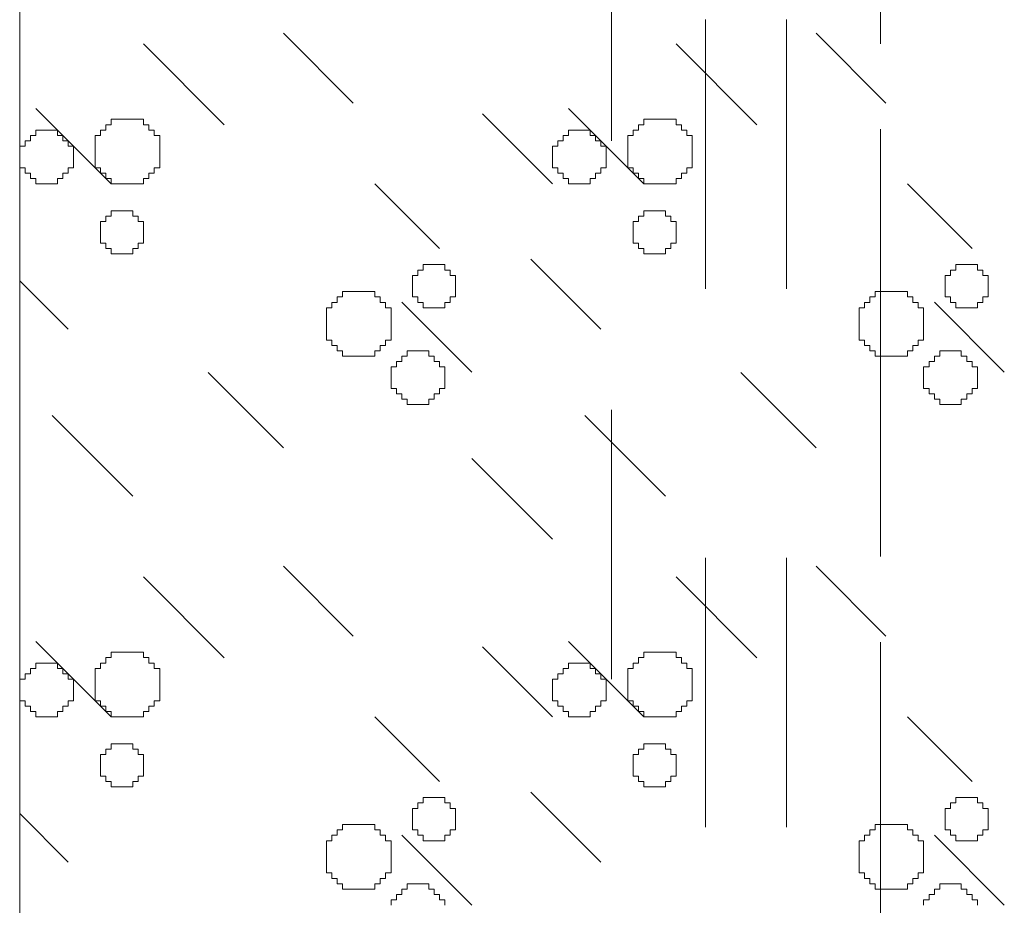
# Model space of a CAD drawing. Header units: millimetres. Extents: x -2274 to 12297, y -16157 to 26321.
# Tile 267 of 295: x -51 to -14, y -659 to -627. Entities that reach past the tile are written whole.
import ezdxf

# ---------------------------------------------------------------- set-up
doc = ezdxf.new("R2010")
doc.units = ezdxf.units.MM
doc.linetypes.add('4002', pattern=[2, 1, -1])
doc.linetypes.add('DASHED', pattern=[19.05, 12.7, -6.35])
doc.layers.add('- niebieska cienka - izolacja', color=120, linetype='Continuous')
doc.layers.add('PROJEKTOWANE', color=5, linetype='Continuous')
doc.layers.add('CIENKA - KRESKOWANIA', color=254, linetype='Continuous', lineweight=0)
doc.layers.add('DO USU', color=7, linetype='Continuous', true_color=0x969696)

msp = doc.modelspace()

# ---------------------------------------------------------------- linework, layer by layer
at = {"layer": '- niebieska cienka - izolacja', "color": 253, "linetype": 'Continuous', "lineweight": 13}
for p, q in [((-41.197, -627.005), (-38.597, -629.605)), ((-41.197, -627.005), (-38.597, -629.605)), ((-21.397, -627.005), (-18.797, -629.605)), ((-21.397, -627.005), (-18.797, -629.605)), ((-46.395, -627.407), (-43.395, -630.407)), ((-46.395, -627.407), (-43.395, -630.407)), ((-26.595, -627.407), (-23.595, -630.407)), ((-26.595, -627.407), (-23.595, -630.407)), ((-50.395, -629.807), (-47.595, -632.607)), ((-50.395, -629.807), (-47.595, -632.607)), ((-30.595, -629.807), (-27.795, -632.607)), ((-30.595, -629.807), (-27.795, -632.607)), ((-47.595, -630.406), (-47.595, -630.206)), ((-47.595, -630.206), (-47.395, -630.206)), ((-47.395, -630.206), (-47.195, -630.206)), ((-47.195, -630.206), (-46.995, -630.206)), ((-46.995, -630.206), (-46.795, -630.206)), ((-46.795, -630.206), (-46.595, -630.206)), ((-46.595, -630.206), (-46.395, -630.206)), ((-46.395, -630.406), (-46.395, -630.206)), ((-33.797, -630.005), (-31.197, -632.605)), ((-33.797, -630.005), (-31.197, -632.605)), ((-27.795, -630.406), (-27.795, -630.206)), ((-27.795, -630.206), (-27.595, -630.206)), ((-27.595, -630.206), (-27.395, -630.206)), ((-27.395, -630.206), (-27.195, -630.206)), ((-27.195, -630.206), (-26.995, -630.206)), ((-26.995, -630.206), (-26.795, -630.206)), ((-26.795, -630.206), (-26.595, -630.206)), ((-26.595, -630.406), (-26.595, -630.206)), ((-50.395, -630.606), (-50.195, -630.606)), ((-50.395, -630.806), (-50.395, -630.606)), ((-50.195, -630.606), (-49.995, -630.606)), ((-49.995, -630.606), (-49.795, -630.606)), ((-49.795, -630.606), (-49.595, -630.606)), ((-49.595, -630.806), (-49.595, -630.606)), ((-47.995, -630.806), (-47.995, -630.606)), ((-47.995, -630.606), (-47.795, -630.606)), ((-47.795, -630.606), (-47.795, -630.406)), ((-47.795, -630.406), (-47.595, -630.406)), ((-46.395, -630.406), (-46.195, -630.406)), ((-46.195, -630.606), (-46.195, -630.406)), ((-46.195, -630.606), (-45.995, -630.606)), ((-45.995, -630.806), (-45.995, -630.606)), ((-30.595, -630.606), (-30.395, -630.606)), ((-30.595, -630.806), (-30.595, -630.606)), ((-30.395, -630.606), (-30.195, -630.606)), ((-30.195, -630.606), (-29.995, -630.606)), ((-29.995, -630.606), (-29.795, -630.606)), ((-29.795, -630.806), (-29.795, -630.606)), ((-28.195, -630.806), (-28.195, -630.606)), ((-28.195, -630.606), (-27.995, -630.606)), ((-27.995, -630.606), (-27.995, -630.406)), ((-27.995, -630.406), (-27.795, -630.406)), ((-26.595, -630.406), (-26.395, -630.406)), ((-26.395, -630.606), (-26.395, -630.406)), ((-26.395, -630.606), (-26.195, -630.606)), ((-26.195, -630.806), (-26.195, -630.606)), ((-50.795, -631.206), (-50.795, -631.006)), ((-50.795, -631.006), (-50.595, -631.006)), ((-50.595, -630.806), (-50.395, -630.806)), ((-50.595, -631.006), (-50.595, -630.806)), ((-49.595, -630.806), (-49.395, -630.806)), ((-49.395, -631.006), (-49.395, -630.806)), ((-49.395, -631.006), (-49.195, -631.006)), ((-49.195, -631.206), (-49.195, -631.006)), ((-48.195, -631.006), (-48.195, -630.806)), ((-48.195, -630.806), (-47.995, -630.806)), ((-48.195, -631.206), (-48.195, -631.006)), ((-45.995, -630.806), (-45.795, -630.806)), ((-45.795, -631.006), (-45.795, -630.806)), ((-45.795, -631.206), (-45.795, -631.006)), ((-30.995, -631.206), (-30.995, -631.006)), ((-30.995, -631.006), (-30.795, -631.006)), ((-30.795, -630.806), (-30.595, -630.806)), ((-30.795, -631.006), (-30.795, -630.806)), ((-29.795, -630.806), (-29.595, -630.806)), ((-29.595, -631.006), (-29.595, -630.806)), ((-29.595, -631.006), (-29.395, -631.006)), ((-29.395, -631.206), (-29.395, -631.006)), ((-28.395, -631.006), (-28.395, -630.806)), ((-28.395, -630.806), (-28.195, -630.806)), ((-28.395, -631.206), (-28.395, -631.006)), ((-26.195, -630.806), (-25.995, -630.806)), ((-25.995, -631.006), (-25.995, -630.806)), ((-25.995, -631.206), (-25.995, -631.006)), ((-50.995, -631.206), (-50.795, -631.206)), ((-50.995, -631.406), (-50.995, -631.206)), ((-49.195, -631.206), (-48.995, -631.206)), ((-48.995, -631.406), (-48.995, -631.206)), ((-48.195, -631.406), (-48.195, -631.206)), ((-45.795, -631.406), (-45.795, -631.206)), ((-31.195, -631.206), (-30.995, -631.206)), ((-31.195, -631.406), (-31.195, -631.206)), ((-29.395, -631.206), (-29.195, -631.206)), ((-29.195, -631.406), (-29.195, -631.206)), ((-28.395, -631.406), (-28.395, -631.206)), ((-25.995, -631.406), (-25.995, -631.206)), ((-50.995, -631.606), (-50.995, -631.406)), ((-50.995, -631.806), (-50.995, -631.606)), ((-48.995, -631.606), (-48.995, -631.406)), ((-48.995, -631.806), (-48.995, -631.606)), ((-48.195, -631.606), (-48.195, -631.406)), ((-48.195, -631.806), (-48.195, -631.606)), ((-45.795, -631.606), (-45.795, -631.406)), ((-45.795, -631.806), (-45.795, -631.606)), ((-31.195, -631.606), (-31.195, -631.406)), ((-31.195, -631.806), (-31.195, -631.606)), ((-29.195, -631.606), (-29.195, -631.406)), ((-29.195, -631.806), (-29.195, -631.606)), ((-28.395, -631.606), (-28.395, -631.406)), ((-28.395, -631.806), (-28.395, -631.606)), ((-25.995, -631.606), (-25.995, -631.406)), ((-25.995, -631.806), (-25.995, -631.606)), ((-50.995, -632.006), (-50.995, -631.806)), ((-50.995, -632.006), (-50.795, -632.006)), ((-50.795, -632.206), (-50.795, -632.006)), ((-49.195, -632.206), (-49.195, -632.006)), ((-49.195, -632.006), (-48.995, -632.006)), ((-48.995, -632.006), (-48.995, -631.806)), ((-48.195, -632.006), (-48.195, -631.806)), ((-48.195, -632.006), (-47.995, -632.006)), ((-47.995, -632.206), (-47.995, -632.006)), ((-45.995, -632.006), (-45.795, -632.006)), ((-45.995, -632.206), (-45.995, -632.006)), ((-45.795, -632.006), (-45.795, -631.806)), ((-31.195, -632.006), (-31.195, -631.806)), ((-31.195, -632.006), (-30.995, -632.006)), ((-30.995, -632.206), (-30.995, -632.006)), ((-29.395, -632.206), (-29.395, -632.006)), ((-29.395, -632.006), (-29.195, -632.006)), ((-29.195, -632.006), (-29.195, -631.806)), ((-28.395, -632.006), (-28.395, -631.806)), ((-28.395, -632.006), (-28.195, -632.006)), ((-28.195, -632.206), (-28.195, -632.006)), ((-26.195, -632.006), (-25.995, -632.006)), ((-26.195, -632.206), (-26.195, -632.006)), ((-25.995, -632.006), (-25.995, -631.806)), ((-50.795, -632.206), (-50.595, -632.206)), ((-50.595, -632.406), (-50.595, -632.206)), ((-50.595, -632.406), (-50.395, -632.406)), ((-50.395, -632.606), (-50.395, -632.406)), ((-49.595, -632.606), (-49.595, -632.406)), ((-49.595, -632.406), (-49.395, -632.406)), ((-49.395, -632.406), (-49.395, -632.206)), ((-49.395, -632.206), (-49.195, -632.206)), ((-47.995, -632.206), (-47.795, -632.206)), ((-47.795, -632.406), (-47.795, -632.206)), ((-47.795, -632.406), (-47.595, -632.406)), ((-47.595, -632.606), (-47.595, -632.406)), ((-46.395, -632.406), (-46.195, -632.406)), ((-46.395, -632.606), (-46.395, -632.406)), ((-46.195, -632.206), (-45.995, -632.206)), ((-46.195, -632.406), (-46.195, -632.206)), ((-30.995, -632.206), (-30.795, -632.206)), ((-30.795, -632.406), (-30.795, -632.206)), ((-30.795, -632.406), (-30.595, -632.406)), ((-30.595, -632.606), (-30.595, -632.406)), ((-29.795, -632.606), (-29.795, -632.406)), ((-29.795, -632.406), (-29.595, -632.406)), ((-29.595, -632.406), (-29.595, -632.206)), ((-29.595, -632.206), (-29.395, -632.206)), ((-28.195, -632.206), (-27.995, -632.206)), ((-27.995, -632.406), (-27.995, -632.206)), ((-27.995, -632.406), (-27.795, -632.406)), ((-27.795, -632.606), (-27.795, -632.406)), ((-26.595, -632.406), (-26.395, -632.406)), ((-26.595, -632.606), (-26.595, -632.406)), ((-26.395, -632.206), (-26.195, -632.206)), ((-26.395, -632.406), (-26.395, -632.206)), ((-51, -632.602), (-50.997, -632.605)), ((-51, -632.602), (-50.997, -632.605)), ((-50.395, -632.606), (-50.195, -632.606)), ((-50.195, -632.606), (-49.995, -632.606)), ((-49.995, -632.606), (-49.795, -632.606)), ((-49.795, -632.606), (-49.595, -632.606)), ((-47.595, -632.606), (-47.395, -632.606)), ((-47.395, -632.606), (-47.195, -632.606)), ((-47.195, -632.606), (-46.995, -632.606)), ((-46.995, -632.606), (-46.795, -632.606)), ((-46.795, -632.606), (-46.595, -632.606)), ((-46.595, -632.606), (-46.395, -632.606)), ((-37.795, -632.607), (-35.395, -635.007)), ((-37.795, -632.607), (-35.395, -635.007)), ((-30.595, -632.606), (-30.395, -632.606)), ((-30.395, -632.606), (-30.195, -632.606)), ((-30.195, -632.606), (-29.995, -632.606)), ((-29.995, -632.606), (-29.795, -632.606)), ((-27.795, -632.606), (-27.595, -632.606)), ((-27.595, -632.606), (-27.395, -632.606)), ((-27.395, -632.606), (-27.195, -632.606)), ((-27.195, -632.606), (-26.995, -632.606)), ((-26.995, -632.606), (-26.795, -632.606)), ((-26.795, -632.606), (-26.595, -632.606)), ((-17.995, -632.607), (-15.595, -635.007)), ((-17.995, -632.607), (-15.595, -635.007)), ((-47.795, -633.806), (-47.595, -633.806)), ((-47.795, -634.006), (-47.795, -633.806)), ((-47.595, -633.806), (-47.595, -633.606)), ((-47.595, -633.606), (-47.395, -633.606)), ((-47.395, -633.606), (-47.195, -633.606)), ((-47.195, -633.606), (-46.995, -633.606)), ((-46.995, -633.606), (-46.795, -633.606)), ((-46.795, -633.806), (-46.795, -633.606)), ((-46.795, -633.806), (-46.595, -633.806)), ((-46.595, -634.006), (-46.595, -633.806)), ((-27.995, -633.806), (-27.795, -633.806)), ((-27.995, -634.006), (-27.995, -633.806)), ((-27.795, -633.806), (-27.795, -633.606)), ((-27.795, -633.606), (-27.595, -633.606)), ((-27.595, -633.606), (-27.395, -633.606)), ((-27.395, -633.606), (-27.195, -633.606)), ((-27.195, -633.606), (-26.995, -633.606)), ((-26.995, -633.806), (-26.995, -633.606)), ((-26.995, -633.806), (-26.795, -633.806)), ((-26.795, -634.006), (-26.795, -633.806)), ((-47.995, -634.206), (-47.995, -634.006)), ((-47.995, -634.006), (-47.795, -634.006)), ((-47.995, -634.406), (-47.995, -634.206)), ((-46.595, -634.006), (-46.395, -634.006)), ((-46.395, -634.206), (-46.395, -634.006)), ((-46.395, -634.406), (-46.395, -634.206)), ((-28.195, -634.206), (-28.195, -634.006)), ((-28.195, -634.006), (-27.995, -634.006)), ((-28.195, -634.406), (-28.195, -634.206)), ((-26.795, -634.006), (-26.595, -634.006)), ((-26.595, -634.206), (-26.595, -634.006)), ((-26.595, -634.406), (-26.595, -634.206)), ((-47.995, -634.606), (-47.995, -634.406)), ((-47.995, -634.806), (-47.995, -634.606)), ((-46.395, -634.606), (-46.395, -634.406)), ((-46.395, -634.806), (-46.395, -634.606)), ((-28.195, -634.606), (-28.195, -634.406)), ((-28.195, -634.806), (-28.195, -634.606)), ((-26.595, -634.606), (-26.595, -634.406)), ((-26.595, -634.806), (-26.595, -634.606)), ((-47.995, -634.806), (-47.795, -634.806)), ((-47.795, -635.006), (-47.795, -634.806)), ((-47.795, -635.006), (-47.595, -635.006)), ((-47.595, -635.206), (-47.595, -635.006)), ((-46.795, -635.006), (-46.595, -635.006)), ((-46.795, -635.206), (-46.795, -635.006)), ((-46.595, -634.806), (-46.395, -634.806)), ((-46.595, -635.006), (-46.595, -634.806)), ((-28.195, -634.806), (-27.995, -634.806)), ((-27.995, -635.006), (-27.995, -634.806)), ((-27.995, -635.006), (-27.795, -635.006)), ((-27.795, -635.206), (-27.795, -635.006)), ((-26.995, -635.006), (-26.795, -635.006)), ((-26.995, -635.206), (-26.995, -635.006)), ((-26.795, -634.806), (-26.595, -634.806)), ((-26.795, -635.006), (-26.795, -634.806)), ((-47.595, -635.206), (-47.395, -635.206)), ((-47.395, -635.206), (-47.195, -635.206)), ((-47.195, -635.206), (-46.995, -635.206)), ((-46.995, -635.206), (-46.795, -635.206)), ((-31.997, -635.405), (-29.397, -638.005)), ((-31.997, -635.405), (-29.397, -638.005)), ((-27.795, -635.206), (-27.595, -635.206)), ((-27.595, -635.206), (-27.395, -635.206)), ((-27.395, -635.206), (-27.195, -635.206)), ((-27.195, -635.206), (-26.995, -635.206)), ((-35.995, -635.806), (-35.995, -635.606)), ((-35.995, -635.606), (-35.795, -635.606)), ((-35.795, -635.606), (-35.595, -635.606)), ((-35.595, -635.606), (-35.395, -635.606)), ((-35.395, -635.606), (-35.195, -635.606)), ((-35.195, -635.806), (-35.195, -635.606)), ((-16.195, -635.806), (-16.195, -635.606)), ((-16.195, -635.606), (-15.995, -635.606)), ((-15.995, -635.606), (-15.795, -635.606)), ((-15.795, -635.606), (-15.595, -635.606)), ((-15.595, -635.606), (-15.395, -635.606)), ((-15.395, -635.806), (-15.395, -635.606)), ((-36.395, -636.206), (-36.395, -636.006)), ((-36.395, -636.006), (-36.195, -636.006)), ((-36.195, -635.806), (-35.995, -635.806)), ((-36.195, -636.006), (-36.195, -635.806)), ((-35.195, -635.806), (-34.995, -635.806)), ((-34.995, -636.006), (-34.995, -635.806)), ((-34.995, -636.006), (-34.795, -636.006)), ((-34.795, -636.206), (-34.795, -636.006)), ((-16.595, -636.206), (-16.595, -636.006)), ((-16.595, -636.006), (-16.395, -636.006)), ((-16.395, -635.806), (-16.195, -635.806)), ((-16.395, -636.006), (-16.395, -635.806)), ((-15.395, -635.806), (-15.195, -635.806)), ((-15.195, -636.006), (-15.195, -635.806)), ((-15.195, -636.006), (-14.995, -636.006)), ((-14.995, -636.206), (-14.995, -636.006)), ((-51, -636.202), (-49.197, -638.005)), ((-51, -636.202), (-49.197, -638.005)), ((-36.395, -636.406), (-36.395, -636.206)), ((-36.395, -636.606), (-36.395, -636.406)), ((-34.795, -636.406), (-34.795, -636.206)), ((-34.795, -636.606), (-34.795, -636.406)), ((-16.595, -636.406), (-16.595, -636.206)), ((-16.595, -636.606), (-16.595, -636.406)), ((-14.995, -636.406), (-14.995, -636.206)), ((-14.995, -636.606), (-14.995, -636.406)), ((-39.195, -637.006), (-39.195, -636.806)), ((-39.195, -636.806), (-38.995, -636.806)), ((-38.995, -636.806), (-38.995, -636.606)), ((-38.995, -636.606), (-38.795, -636.606)), ((-38.795, -636.606), (-38.595, -636.606)), ((-38.595, -636.606), (-38.395, -636.606)), ((-38.395, -636.606), (-38.195, -636.606)), ((-38.195, -636.606), (-37.995, -636.606)), ((-37.995, -636.606), (-37.795, -636.606)), ((-37.795, -636.806), (-37.795, -636.606)), ((-37.795, -636.806), (-37.595, -636.806)), ((-37.595, -637.006), (-37.595, -636.806)), ((-36.395, -636.806), (-36.395, -636.606)), ((-36.395, -636.806), (-36.195, -636.806)), ((-36.195, -637.006), (-36.195, -636.806)), ((-34.995, -636.806), (-34.795, -636.806)), ((-34.995, -637.006), (-34.995, -636.806)), ((-34.795, -636.806), (-34.795, -636.606)), ((-19.395, -637.006), (-19.395, -636.806)), ((-19.395, -636.806), (-19.195, -636.806)), ((-19.195, -636.806), (-19.195, -636.606)), ((-19.195, -636.606), (-18.995, -636.606)), ((-18.995, -636.606), (-18.795, -636.606)), ((-18.795, -636.606), (-18.595, -636.606)), ((-18.595, -636.606), (-18.395, -636.606)), ((-18.395, -636.606), (-18.195, -636.606)), ((-18.195, -636.606), (-17.995, -636.606)), ((-17.995, -636.806), (-17.995, -636.606)), ((-17.995, -636.806), (-17.795, -636.806)), ((-17.795, -637.006), (-17.795, -636.806)), ((-16.595, -636.806), (-16.595, -636.606)), ((-16.595, -636.806), (-16.395, -636.806)), ((-16.395, -637.006), (-16.395, -636.806)), ((-15.195, -636.806), (-14.995, -636.806)), ((-15.195, -637.006), (-15.195, -636.806)), ((-14.995, -636.806), (-14.995, -636.606)), ((-39.595, -637.406), (-39.595, -637.206)), ((-39.595, -637.206), (-39.395, -637.206)), ((-39.395, -637.206), (-39.395, -637.006)), ((-39.395, -637.006), (-39.195, -637.006)), ((-37.595, -637.006), (-37.395, -637.006)), ((-37.395, -637.206), (-37.395, -637.006)), ((-37.395, -637.206), (-37.195, -637.206)), ((-37.195, -637.406), (-37.195, -637.206)), ((-36.797, -637.005), (-34.197, -639.605)), ((-36.797, -637.005), (-34.197, -639.605)), ((-36.195, -637.006), (-35.995, -637.006)), ((-35.995, -637.206), (-35.995, -637.006)), ((-35.995, -637.206), (-35.795, -637.206)), ((-35.795, -637.206), (-35.595, -637.206)), ((-35.595, -637.206), (-35.395, -637.206)), ((-35.395, -637.206), (-35.195, -637.206)), ((-35.195, -637.006), (-34.995, -637.006)), ((-35.195, -637.206), (-35.195, -637.006)), ((-19.795, -637.406), (-19.795, -637.206)), ((-19.795, -637.206), (-19.595, -637.206)), ((-19.595, -637.206), (-19.595, -637.006)), ((-19.595, -637.006), (-19.395, -637.006)), ((-17.795, -637.006), (-17.595, -637.006)), ((-17.595, -637.206), (-17.595, -637.006)), ((-17.595, -637.206), (-17.395, -637.206)), ((-17.395, -637.406), (-17.395, -637.206)), ((-16.997, -637.005), (-14.397, -639.605)), ((-16.997, -637.005), (-14.397, -639.605)), ((-16.395, -637.006), (-16.195, -637.006)), ((-16.195, -637.206), (-16.195, -637.006)), ((-16.195, -637.206), (-15.995, -637.206)), ((-15.995, -637.206), (-15.795, -637.206)), ((-15.795, -637.206), (-15.595, -637.206)), ((-15.595, -637.206), (-15.395, -637.206)), ((-15.395, -637.006), (-15.195, -637.006)), ((-15.395, -637.206), (-15.395, -637.006)), ((-39.595, -637.606), (-39.595, -637.406)), ((-39.595, -637.806), (-39.595, -637.606)), ((-37.195, -637.606), (-37.195, -637.406)), ((-37.195, -637.806), (-37.195, -637.606)), ((-19.795, -637.606), (-19.795, -637.406)), ((-19.795, -637.806), (-19.795, -637.606)), ((-17.395, -637.606), (-17.395, -637.406)), ((-17.395, -637.806), (-17.395, -637.606)), ((-39.595, -638.006), (-39.595, -637.806)), ((-37.195, -638.006), (-37.195, -637.806)), ((-19.795, -638.006), (-19.795, -637.806)), ((-17.395, -638.006), (-17.395, -637.806)), ((-39.595, -638.206), (-39.595, -638.006)), ((-39.595, -638.406), (-39.595, -638.206)), ((-37.195, -638.206), (-37.195, -638.006)), ((-37.195, -638.406), (-37.195, -638.206)), ((-19.795, -638.206), (-19.795, -638.006)), ((-19.795, -638.406), (-19.795, -638.206)), ((-17.395, -638.206), (-17.395, -638.006)), ((-17.395, -638.406), (-17.395, -638.206)), ((-39.595, -638.406), (-39.395, -638.406)), ((-39.395, -638.606), (-39.395, -638.406)), ((-39.395, -638.606), (-39.195, -638.606)), ((-39.195, -638.806), (-39.195, -638.606)), ((-37.595, -638.606), (-37.395, -638.606)), ((-37.595, -638.806), (-37.595, -638.606)), ((-37.395, -638.406), (-37.195, -638.406)), ((-37.395, -638.606), (-37.395, -638.406)), ((-19.795, -638.406), (-19.595, -638.406)), ((-19.595, -638.606), (-19.595, -638.406)), ((-19.595, -638.606), (-19.395, -638.606)), ((-19.395, -638.806), (-19.395, -638.606)), ((-17.795, -638.606), (-17.595, -638.606)), ((-17.795, -638.806), (-17.795, -638.606)), ((-17.595, -638.406), (-17.395, -638.406)), ((-17.595, -638.606), (-17.595, -638.406)), ((-39.195, -638.806), (-38.995, -638.806)), ((-38.995, -639.006), (-38.995, -638.806)), ((-38.995, -639.006), (-38.795, -639.006)), ((-38.795, -639.006), (-38.595, -639.006)), ((-38.595, -639.006), (-38.395, -639.006)), ((-38.395, -639.006), (-38.195, -639.006)), ((-38.195, -639.006), (-37.995, -639.006)), ((-37.995, -639.006), (-37.795, -639.006)), ((-37.795, -638.806), (-37.595, -638.806)), ((-37.795, -639.006), (-37.795, -638.806)), ((-36.795, -639.006), (-36.595, -639.006)), ((-36.795, -639.206), (-36.795, -639.006)), ((-36.595, -638.806), (-36.395, -638.806)), ((-36.595, -639.006), (-36.595, -638.806)), ((-36.395, -638.806), (-36.195, -638.806)), ((-36.195, -638.806), (-35.995, -638.806)), ((-35.995, -638.806), (-35.795, -638.806)), ((-35.795, -639.006), (-35.795, -638.806)), ((-35.795, -639.006), (-35.595, -639.006)), ((-35.595, -639.206), (-35.595, -639.006)), ((-19.395, -638.806), (-19.195, -638.806)), ((-19.195, -639.006), (-19.195, -638.806)), ((-19.195, -639.006), (-18.995, -639.006)), ((-18.995, -639.006), (-18.795, -639.006)), ((-18.795, -639.006), (-18.595, -639.006)), ((-18.595, -639.006), (-18.395, -639.006)), ((-18.395, -639.006), (-18.195, -639.006)), ((-18.195, -639.006), (-17.995, -639.006)), ((-17.995, -638.806), (-17.795, -638.806)), ((-17.995, -639.006), (-17.995, -638.806)), ((-16.995, -639.006), (-16.795, -639.006)), ((-16.995, -639.206), (-16.995, -639.006)), ((-16.795, -638.806), (-16.595, -638.806)), ((-16.795, -639.006), (-16.795, -638.806)), ((-16.595, -638.806), (-16.395, -638.806)), ((-16.395, -638.806), (-16.195, -638.806)), ((-16.195, -638.806), (-15.995, -638.806)), ((-15.995, -639.006), (-15.995, -638.806)), ((-15.995, -639.006), (-15.795, -639.006)), ((-15.795, -639.206), (-15.795, -639.006)), ((-37.195, -639.406), (-36.995, -639.406)), ((-37.195, -639.606), (-37.195, -639.406)), ((-36.995, -639.406), (-36.995, -639.206)), ((-36.995, -639.206), (-36.795, -639.206)), ((-35.595, -639.206), (-35.395, -639.206)), ((-35.395, -639.406), (-35.395, -639.206)), ((-35.395, -639.406), (-35.195, -639.406)), ((-35.195, -639.606), (-35.195, -639.406)), ((-17.395, -639.406), (-17.195, -639.406)), ((-17.395, -639.606), (-17.395, -639.406)), ((-17.195, -639.406), (-17.195, -639.206)), ((-17.195, -639.206), (-16.995, -639.206)), ((-15.795, -639.206), (-15.595, -639.206)), ((-15.595, -639.406), (-15.595, -639.206)), ((-15.595, -639.406), (-15.395, -639.406)), ((-15.395, -639.606), (-15.395, -639.406)), ((-43.995, -639.607), (-41.195, -642.407)), ((-43.995, -639.607), (-41.195, -642.407)), ((-37.195, -639.806), (-37.195, -639.606)), ((-37.195, -640.006), (-37.195, -639.806)), ((-35.195, -639.806), (-35.195, -639.606)), ((-35.195, -640.006), (-35.195, -639.806)), ((-24.195, -639.607), (-21.395, -642.407)), ((-24.195, -639.607), (-21.395, -642.407)), ((-17.395, -639.806), (-17.395, -639.606)), ((-17.395, -640.006), (-17.395, -639.806)), ((-15.395, -639.806), (-15.395, -639.606)), ((-15.395, -640.006), (-15.395, -639.806)), ((-37.195, -640.206), (-37.195, -640.006)), ((-35.195, -640.206), (-35.195, -640.006)), ((-17.395, -640.206), (-17.395, -640.006)), ((-15.395, -640.206), (-15.395, -640.006)), ((-37.195, -640.206), (-36.995, -640.206)), ((-36.995, -640.406), (-36.995, -640.206)), ((-36.995, -640.406), (-36.795, -640.406)), ((-36.795, -640.606), (-36.795, -640.406)), ((-35.595, -640.606), (-35.595, -640.406)), ((-35.595, -640.406), (-35.395, -640.406)), ((-35.395, -640.406), (-35.395, -640.206)), ((-35.395, -640.206), (-35.195, -640.206)), ((-17.395, -640.206), (-17.195, -640.206)), ((-17.195, -640.406), (-17.195, -640.206)), ((-17.195, -640.406), (-16.995, -640.406)), ((-16.995, -640.606), (-16.995, -640.406)), ((-15.795, -640.606), (-15.795, -640.406)), ((-15.795, -640.406), (-15.595, -640.406)), ((-15.595, -640.406), (-15.595, -640.206)), ((-15.595, -640.206), (-15.395, -640.206)), ((-36.795, -640.606), (-36.595, -640.606)), ((-36.595, -640.806), (-36.595, -640.606)), ((-36.595, -640.806), (-36.395, -640.806)), ((-36.395, -640.806), (-36.195, -640.806)), ((-36.195, -640.806), (-35.995, -640.806)), ((-35.995, -640.806), (-35.795, -640.806)), ((-35.795, -640.806), (-35.795, -640.606)), ((-35.795, -640.606), (-35.595, -640.606)), ((-16.995, -640.606), (-16.795, -640.606)), ((-16.795, -640.806), (-16.795, -640.606)), ((-16.795, -640.806), (-16.595, -640.806)), ((-16.595, -640.806), (-16.395, -640.806)), ((-16.395, -640.806), (-16.195, -640.806)), ((-16.195, -640.806), (-15.995, -640.806)), ((-15.995, -640.806), (-15.995, -640.606)), ((-15.995, -640.606), (-15.795, -640.606)), ((-49.795, -641.207), (-46.795, -644.207)), ((-49.795, -641.207), (-46.795, -644.207)), ((-29.995, -641.207), (-26.995, -644.207)), ((-29.995, -641.207), (-26.995, -644.207)), ((-34.195, -642.807), (-31.195, -645.807)), ((-34.195, -642.807), (-31.195, -645.807)), ((-51, -645.802), (-50.995, -645.807)), ((-51, -645.802), (-50.995, -645.807)), ((-41.197, -646.805), (-38.597, -649.405)), ((-41.197, -646.805), (-38.597, -649.405)), ((-21.397, -646.805), (-18.797, -649.405)), ((-21.397, -646.805), (-18.797, -649.405)), ((-46.395, -647.207), (-43.395, -650.207)), ((-46.395, -647.207), (-43.395, -650.207)), ((-26.595, -647.207), (-23.595, -650.207)), ((-26.595, -647.207), (-23.595, -650.207)), ((-50.395, -649.607), (-47.595, -652.407)), ((-50.395, -649.607), (-47.595, -652.407)), ((-30.595, -649.607), (-27.795, -652.407)), ((-30.595, -649.607), (-27.795, -652.407)), ((-47.595, -650.206), (-47.595, -650.006)), ((-47.595, -650.006), (-47.395, -650.006)), ((-47.395, -650.006), (-47.195, -650.006)), ((-47.195, -650.006), (-46.995, -650.006)), ((-46.995, -650.006), (-46.795, -650.006)), ((-46.795, -650.006), (-46.595, -650.006)), ((-46.595, -650.006), (-46.395, -650.006)), ((-46.395, -650.206), (-46.395, -650.006)), ((-33.797, -649.805), (-31.197, -652.405)), ((-33.797, -649.805), (-31.197, -652.405)), ((-27.795, -650.206), (-27.795, -650.006)), ((-27.795, -650.006), (-27.595, -650.006)), ((-27.595, -650.006), (-27.395, -650.006)), ((-27.395, -650.006), (-27.195, -650.006)), ((-27.195, -650.006), (-26.995, -650.006)), ((-26.995, -650.006), (-26.795, -650.006)), ((-26.795, -650.006), (-26.595, -650.006)), ((-26.595, -650.206), (-26.595, -650.006)), ((-50.395, -650.406), (-50.195, -650.406)), ((-50.395, -650.606), (-50.395, -650.406)), ((-50.195, -650.406), (-49.995, -650.406)), ((-49.995, -650.406), (-49.795, -650.406)), ((-49.795, -650.406), (-49.595, -650.406)), ((-49.595, -650.606), (-49.595, -650.406)), ((-47.995, -650.606), (-47.995, -650.406)), ((-47.995, -650.406), (-47.795, -650.406)), ((-47.795, -650.406), (-47.795, -650.206)), ((-47.795, -650.206), (-47.595, -650.206)), ((-46.395, -650.206), (-46.195, -650.206)), ((-46.195, -650.406), (-46.195, -650.206)), ((-46.195, -650.406), (-45.995, -650.406)), ((-45.995, -650.606), (-45.995, -650.406)), ((-30.595, -650.406), (-30.395, -650.406)), ((-30.595, -650.606), (-30.595, -650.406)), ((-30.395, -650.406), (-30.195, -650.406)), ((-30.195, -650.406), (-29.995, -650.406)), ((-29.995, -650.406), (-29.795, -650.406)), ((-29.795, -650.606), (-29.795, -650.406)), ((-28.195, -650.606), (-28.195, -650.406)), ((-28.195, -650.406), (-27.995, -650.406)), ((-27.995, -650.406), (-27.995, -650.206)), ((-27.995, -650.206), (-27.795, -650.206)), ((-26.595, -650.206), (-26.395, -650.206)), ((-26.395, -650.406), (-26.395, -650.206)), ((-26.395, -650.406), (-26.195, -650.406)), ((-26.195, -650.606), (-26.195, -650.406)), ((-50.595, -650.606), (-50.395, -650.606)), ((-50.595, -650.806), (-50.595, -650.606)), ((-49.595, -650.606), (-49.395, -650.606)), ((-49.395, -650.806), (-49.395, -650.606)), ((-48.195, -650.806), (-48.195, -650.606)), ((-48.195, -650.606), (-47.995, -650.606)), ((-45.995, -650.606), (-45.795, -650.606)), ((-45.795, -650.806), (-45.795, -650.606)), ((-30.795, -650.606), (-30.595, -650.606)), ((-30.795, -650.806), (-30.795, -650.606)), ((-29.795, -650.606), (-29.595, -650.606)), ((-29.595, -650.806), (-29.595, -650.606)), ((-28.395, -650.806), (-28.395, -650.606)), ((-28.395, -650.606), (-28.195, -650.606)), ((-26.195, -650.606), (-25.995, -650.606)), ((-25.995, -650.806), (-25.995, -650.606)), ((-50.995, -651.006), (-50.795, -651.006)), ((-50.995, -651.206), (-50.995, -651.006)), ((-50.795, -651.006), (-50.795, -650.806)), ((-50.795, -650.806), (-50.595, -650.806)), ((-49.395, -650.806), (-49.195, -650.806)), ((-49.195, -651.006), (-49.195, -650.806)), ((-49.195, -651.006), (-48.995, -651.006)), ((-48.995, -651.206), (-48.995, -651.006)), ((-48.195, -651.006), (-48.195, -650.806)), ((-48.195, -651.206), (-48.195, -651.006)), ((-45.795, -651.006), (-45.795, -650.806)), ((-45.795, -651.206), (-45.795, -651.006)), ((-31.195, -651.006), (-30.995, -651.006)), ((-31.195, -651.206), (-31.195, -651.006)), ((-30.995, -651.006), (-30.995, -650.806)), ((-30.995, -650.806), (-30.795, -650.806)), ((-29.595, -650.806), (-29.395, -650.806)), ((-29.395, -651.006), (-29.395, -650.806)), ((-29.395, -651.006), (-29.195, -651.006)), ((-29.195, -651.206), (-29.195, -651.006)), ((-28.395, -651.006), (-28.395, -650.806)), ((-28.395, -651.206), (-28.395, -651.006)), ((-25.995, -651.006), (-25.995, -650.806)), ((-25.995, -651.206), (-25.995, -651.006)), ((-50.995, -651.406), (-50.995, -651.206)), ((-50.995, -651.606), (-50.995, -651.406)), ((-48.995, -651.406), (-48.995, -651.206)), ((-48.995, -651.606), (-48.995, -651.406)), ((-48.195, -651.406), (-48.195, -651.206)), ((-48.195, -651.606), (-48.195, -651.406)), ((-45.795, -651.406), (-45.795, -651.206)), ((-45.795, -651.606), (-45.795, -651.406)), ((-31.195, -651.406), (-31.195, -651.206)), ((-31.195, -651.606), (-31.195, -651.406)), ((-29.195, -651.406), (-29.195, -651.206)), ((-29.195, -651.606), (-29.195, -651.406)), ((-28.395, -651.406), (-28.395, -651.206)), ((-28.395, -651.606), (-28.395, -651.406)), ((-25.995, -651.406), (-25.995, -651.206)), ((-25.995, -651.606), (-25.995, -651.406)), ((-50.995, -651.806), (-50.995, -651.606)), ((-50.995, -651.806), (-50.795, -651.806)), ((-50.795, -652.006), (-50.795, -651.806)), ((-49.195, -652.006), (-49.195, -651.806)), ((-49.195, -651.806), (-48.995, -651.806)), ((-48.995, -651.806), (-48.995, -651.606)), ((-48.195, -651.806), (-48.195, -651.606)), ((-48.195, -651.806), (-47.995, -651.806)), ((-47.995, -652.006), (-47.995, -651.806)), ((-45.995, -651.806), (-45.795, -651.806)), ((-45.995, -652.006), (-45.995, -651.806)), ((-45.795, -651.806), (-45.795, -651.606)), ((-31.195, -651.806), (-31.195, -651.606)), ((-31.195, -651.806), (-30.995, -651.806)), ((-30.995, -652.006), (-30.995, -651.806)), ((-29.395, -652.006), (-29.395, -651.806)), ((-29.395, -651.806), (-29.195, -651.806)), ((-29.195, -651.806), (-29.195, -651.606)), ((-28.395, -651.806), (-28.395, -651.606)), ((-28.395, -651.806), (-28.195, -651.806)), ((-28.195, -652.006), (-28.195, -651.806)), ((-26.195, -651.806), (-25.995, -651.806)), ((-26.195, -652.006), (-26.195, -651.806)), ((-25.995, -651.806), (-25.995, -651.606)), ((-50.795, -652.006), (-50.595, -652.006)), ((-50.595, -652.206), (-50.595, -652.006)), ((-50.595, -652.206), (-50.395, -652.206)), ((-50.395, -652.406), (-50.395, -652.206)), ((-49.595, -652.406), (-49.595, -652.206)), ((-49.595, -652.206), (-49.395, -652.206)), ((-49.395, -652.206), (-49.395, -652.006)), ((-49.395, -652.006), (-49.195, -652.006)), ((-47.995, -652.006), (-47.795, -652.006)), ((-47.795, -652.206), (-47.795, -652.006)), ((-47.795, -652.206), (-47.595, -652.206)), ((-47.595, -652.406), (-47.595, -652.206)), ((-46.395, -652.206), (-46.195, -652.206)), ((-46.395, -652.406), (-46.395, -652.206)), ((-46.195, -652.006), (-45.995, -652.006)), ((-46.195, -652.206), (-46.195, -652.006)), ((-30.995, -652.006), (-30.795, -652.006)), ((-30.795, -652.206), (-30.795, -652.006)), ((-30.795, -652.206), (-30.595, -652.206)), ((-30.595, -652.406), (-30.595, -652.206)), ((-29.795, -652.406), (-29.795, -652.206)), ((-29.795, -652.206), (-29.595, -652.206)), ((-29.595, -652.206), (-29.595, -652.006)), ((-29.595, -652.006), (-29.395, -652.006)), ((-28.195, -652.006), (-27.995, -652.006)), ((-27.995, -652.206), (-27.995, -652.006)), ((-27.995, -652.206), (-27.795, -652.206)), ((-27.795, -652.406), (-27.795, -652.206)), ((-26.595, -652.206), (-26.395, -652.206)), ((-26.595, -652.406), (-26.595, -652.206)), ((-26.395, -652.006), (-26.195, -652.006)), ((-26.395, -652.206), (-26.395, -652.006)), ((-51, -652.402), (-50.997, -652.405)), ((-51, -652.402), (-50.997, -652.405)), ((-50.395, -652.406), (-50.195, -652.406)), ((-50.195, -652.406), (-49.995, -652.406)), ((-49.995, -652.406), (-49.795, -652.406)), ((-49.795, -652.406), (-49.595, -652.406)), ((-47.595, -652.406), (-47.395, -652.406)), ((-47.395, -652.406), (-47.195, -652.406)), ((-47.195, -652.406), (-46.995, -652.406)), ((-46.995, -652.406), (-46.795, -652.406)), ((-46.795, -652.406), (-46.595, -652.406)), ((-46.595, -652.406), (-46.395, -652.406)), ((-37.795, -652.407), (-35.395, -654.807)), ((-37.795, -652.407), (-35.395, -654.807)), ((-30.595, -652.406), (-30.395, -652.406)), ((-30.395, -652.406), (-30.195, -652.406)), ((-30.195, -652.406), (-29.995, -652.406)), ((-29.995, -652.406), (-29.795, -652.406)), ((-27.795, -652.406), (-27.595, -652.406)), ((-27.595, -652.406), (-27.395, -652.406)), ((-27.395, -652.406), (-27.195, -652.406)), ((-27.195, -652.406), (-26.995, -652.406)), ((-26.995, -652.406), (-26.795, -652.406)), ((-26.795, -652.406), (-26.595, -652.406)), ((-17.995, -652.407), (-15.595, -654.807)), ((-17.995, -652.407), (-15.595, -654.807)), ((-47.795, -653.606), (-47.595, -653.606)), ((-47.795, -653.806), (-47.795, -653.606)), ((-47.595, -653.606), (-47.595, -653.406)), ((-47.595, -653.406), (-47.395, -653.406)), ((-47.395, -653.406), (-47.195, -653.406)), ((-47.195, -653.406), (-46.995, -653.406)), ((-46.995, -653.406), (-46.795, -653.406)), ((-46.795, -653.606), (-46.795, -653.406)), ((-46.795, -653.606), (-46.595, -653.606)), ((-46.595, -653.806), (-46.595, -653.606)), ((-27.995, -653.606), (-27.795, -653.606)), ((-27.995, -653.806), (-27.995, -653.606)), ((-27.795, -653.606), (-27.795, -653.406)), ((-27.795, -653.406), (-27.595, -653.406)), ((-27.595, -653.406), (-27.395, -653.406)), ((-27.395, -653.406), (-27.195, -653.406)), ((-27.195, -653.406), (-26.995, -653.406)), ((-26.995, -653.606), (-26.995, -653.406)), ((-26.995, -653.606), (-26.795, -653.606)), ((-26.795, -653.806), (-26.795, -653.606)), ((-47.995, -654.006), (-47.995, -653.806)), ((-47.995, -653.806), (-47.795, -653.806)), ((-47.995, -654.206), (-47.995, -654.006)), ((-46.595, -653.806), (-46.395, -653.806)), ((-46.395, -654.006), (-46.395, -653.806)), ((-46.395, -654.206), (-46.395, -654.006)), ((-28.195, -654.006), (-28.195, -653.806)), ((-28.195, -653.806), (-27.995, -653.806)), ((-28.195, -654.206), (-28.195, -654.006)), ((-26.795, -653.806), (-26.595, -653.806)), ((-26.595, -654.006), (-26.595, -653.806)), ((-26.595, -654.206), (-26.595, -654.006)), ((-47.995, -654.406), (-47.995, -654.206)), ((-47.995, -654.606), (-47.995, -654.406)), ((-46.395, -654.406), (-46.395, -654.206)), ((-46.395, -654.606), (-46.395, -654.406)), ((-28.195, -654.406), (-28.195, -654.206)), ((-28.195, -654.606), (-28.195, -654.406)), ((-26.595, -654.406), (-26.595, -654.206)), ((-26.595, -654.606), (-26.595, -654.406)), ((-47.995, -654.606), (-47.795, -654.606)), ((-47.795, -654.806), (-47.795, -654.606)), ((-47.795, -654.806), (-47.595, -654.806)), ((-47.595, -655.006), (-47.595, -654.806)), ((-46.795, -654.806), (-46.595, -654.806)), ((-46.795, -655.006), (-46.795, -654.806)), ((-46.595, -654.606), (-46.395, -654.606)), ((-46.595, -654.806), (-46.595, -654.606)), ((-28.195, -654.606), (-27.995, -654.606)), ((-27.995, -654.806), (-27.995, -654.606)), ((-27.995, -654.806), (-27.795, -654.806)), ((-27.795, -655.006), (-27.795, -654.806)), ((-26.995, -654.806), (-26.795, -654.806)), ((-26.995, -655.006), (-26.995, -654.806)), ((-26.795, -654.606), (-26.595, -654.606)), ((-26.795, -654.806), (-26.795, -654.606)), ((-47.595, -655.006), (-47.395, -655.006)), ((-47.395, -655.006), (-47.195, -655.006)), ((-47.195, -655.006), (-46.995, -655.006)), ((-46.995, -655.006), (-46.795, -655.006)), ((-27.795, -655.006), (-27.595, -655.006)), ((-27.595, -655.006), (-27.395, -655.006)), ((-27.395, -655.006), (-27.195, -655.006)), ((-27.195, -655.006), (-26.995, -655.006)), ((-35.995, -655.606), (-35.995, -655.406)), ((-35.995, -655.406), (-35.795, -655.406)), ((-35.795, -655.406), (-35.595, -655.406)), ((-35.595, -655.406), (-35.395, -655.406)), ((-35.395, -655.406), (-35.195, -655.406)), ((-35.195, -655.606), (-35.195, -655.406)), ((-31.997, -655.205), (-29.397, -657.805)), ((-31.997, -655.205), (-29.397, -657.805)), ((-16.195, -655.606), (-16.195, -655.406)), ((-16.195, -655.406), (-15.995, -655.406)), ((-15.995, -655.406), (-15.795, -655.406)), ((-15.795, -655.406), (-15.595, -655.406)), ((-15.595, -655.406), (-15.395, -655.406)), ((-15.395, -655.606), (-15.395, -655.406)), ((-36.395, -656.006), (-36.395, -655.806)), ((-36.395, -655.806), (-36.195, -655.806)), ((-36.195, -655.606), (-35.995, -655.606)), ((-36.195, -655.806), (-36.195, -655.606)), ((-35.195, -655.606), (-34.995, -655.606)), ((-34.995, -655.806), (-34.995, -655.606)), ((-34.995, -655.806), (-34.795, -655.806)), ((-34.795, -656.006), (-34.795, -655.806)), ((-16.595, -656.006), (-16.595, -655.806)), ((-16.595, -655.806), (-16.395, -655.806)), ((-16.395, -655.606), (-16.195, -655.606)), ((-16.395, -655.806), (-16.395, -655.606)), ((-15.395, -655.606), (-15.195, -655.606)), ((-15.195, -655.806), (-15.195, -655.606)), ((-15.195, -655.806), (-14.995, -655.806)), ((-14.995, -656.006), (-14.995, -655.806)), ((-51, -656.002), (-49.197, -657.805)), ((-51, -656.002), (-49.197, -657.805)), ((-36.395, -656.206), (-36.395, -656.006)), ((-36.395, -656.406), (-36.395, -656.206)), ((-34.795, -656.206), (-34.795, -656.006)), ((-34.795, -656.406), (-34.795, -656.206)), ((-16.595, -656.206), (-16.595, -656.006)), ((-16.595, -656.406), (-16.595, -656.206)), ((-14.995, -656.206), (-14.995, -656.006)), ((-14.995, -656.406), (-14.995, -656.206)), ((-39.195, -656.806), (-39.195, -656.606)), ((-39.195, -656.606), (-38.995, -656.606)), ((-38.995, -656.606), (-38.995, -656.406)), ((-38.995, -656.406), (-38.795, -656.406)), ((-38.795, -656.406), (-38.595, -656.406)), ((-38.595, -656.406), (-38.395, -656.406)), ((-38.395, -656.406), (-38.195, -656.406)), ((-38.195, -656.406), (-37.995, -656.406)), ((-37.995, -656.406), (-37.795, -656.406)), ((-37.795, -656.606), (-37.795, -656.406)), ((-37.795, -656.606), (-37.595, -656.606)), ((-37.595, -656.806), (-37.595, -656.606)), ((-36.395, -656.606), (-36.395, -656.406)), ((-36.395, -656.606), (-36.195, -656.606)), ((-36.195, -656.806), (-36.195, -656.606)), ((-34.995, -656.606), (-34.795, -656.606)), ((-34.995, -656.806), (-34.995, -656.606)), ((-34.795, -656.606), (-34.795, -656.406)), ((-19.395, -656.806), (-19.395, -656.606)), ((-19.395, -656.606), (-19.195, -656.606)), ((-19.195, -656.606), (-19.195, -656.406)), ((-19.195, -656.406), (-18.995, -656.406)), ((-18.995, -656.406), (-18.795, -656.406)), ((-18.795, -656.406), (-18.595, -656.406)), ((-18.595, -656.406), (-18.395, -656.406)), ((-18.395, -656.406), (-18.195, -656.406)), ((-18.195, -656.406), (-17.995, -656.406)), ((-17.995, -656.606), (-17.995, -656.406)), ((-17.995, -656.606), (-17.795, -656.606)), ((-17.795, -656.806), (-17.795, -656.606)), ((-16.595, -656.606), (-16.595, -656.406)), ((-16.595, -656.606), (-16.395, -656.606)), ((-16.395, -656.806), (-16.395, -656.606)), ((-15.195, -656.606), (-14.995, -656.606)), ((-15.195, -656.806), (-15.195, -656.606)), ((-14.995, -656.606), (-14.995, -656.406)), ((-39.595, -657.206), (-39.595, -657.006)), ((-39.595, -657.006), (-39.395, -657.006)), ((-39.395, -657.006), (-39.395, -656.806)), ((-39.395, -656.806), (-39.195, -656.806)), ((-37.595, -656.806), (-37.395, -656.806)), ((-37.395, -657.006), (-37.395, -656.806)), ((-37.395, -657.006), (-37.195, -657.006)), ((-37.195, -657.206), (-37.195, -657.006)), ((-36.797, -656.805), (-34.197, -659.405)), ((-36.797, -656.805), (-34.197, -659.405)), ((-36.195, -656.806), (-35.995, -656.806)), ((-35.995, -657.006), (-35.995, -656.806)), ((-35.995, -657.006), (-35.795, -657.006)), ((-35.795, -657.006), (-35.595, -657.006)), ((-35.595, -657.006), (-35.395, -657.006)), ((-35.395, -657.006), (-35.195, -657.006)), ((-35.195, -656.806), (-34.995, -656.806)), ((-35.195, -657.006), (-35.195, -656.806)), ((-19.795, -657.206), (-19.795, -657.006)), ((-19.795, -657.006), (-19.595, -657.006)), ((-19.595, -657.006), (-19.595, -656.806)), ((-19.595, -656.806), (-19.395, -656.806)), ((-17.795, -656.806), (-17.595, -656.806)), ((-17.595, -657.006), (-17.595, -656.806)), ((-17.595, -657.006), (-17.395, -657.006)), ((-17.395, -657.206), (-17.395, -657.006)), ((-16.997, -656.805), (-14.397, -659.405)), ((-16.997, -656.805), (-14.397, -659.405)), ((-16.395, -656.806), (-16.195, -656.806)), ((-16.195, -657.006), (-16.195, -656.806)), ((-16.195, -657.006), (-15.995, -657.006)), ((-15.995, -657.006), (-15.795, -657.006)), ((-15.795, -657.006), (-15.595, -657.006)), ((-15.595, -657.006), (-15.395, -657.006)), ((-15.395, -656.806), (-15.195, -656.806)), ((-15.395, -657.006), (-15.395, -656.806)), ((-39.595, -657.406), (-39.595, -657.206)), ((-37.195, -657.406), (-37.195, -657.206)), ((-19.795, -657.406), (-19.795, -657.206)), ((-17.395, -657.406), (-17.395, -657.206)), ((-39.595, -657.606), (-39.595, -657.406)), ((-39.595, -657.806), (-39.595, -657.606)), ((-37.195, -657.606), (-37.195, -657.406)), ((-37.195, -657.806), (-37.195, -657.606)), ((-19.795, -657.606), (-19.795, -657.406)), ((-19.795, -657.806), (-19.795, -657.606)), ((-17.395, -657.606), (-17.395, -657.406)), ((-17.395, -657.806), (-17.395, -657.606)), ((-39.595, -658.006), (-39.595, -657.806)), ((-39.595, -658.206), (-39.595, -658.006)), ((-37.195, -658.006), (-37.195, -657.806)), ((-37.195, -658.206), (-37.195, -658.006)), ((-19.795, -658.006), (-19.795, -657.806)), ((-19.795, -658.206), (-19.795, -658.006)), ((-17.395, -658.006), (-17.395, -657.806)), ((-17.395, -658.206), (-17.395, -658.006)), ((-39.595, -658.206), (-39.395, -658.206)), ((-39.395, -658.406), (-39.395, -658.206)), ((-39.395, -658.406), (-39.195, -658.406)), ((-39.195, -658.606), (-39.195, -658.406)), ((-37.595, -658.406), (-37.395, -658.406)), ((-37.595, -658.606), (-37.595, -658.406)), ((-37.395, -658.206), (-37.195, -658.206)), ((-37.395, -658.406), (-37.395, -658.206)), ((-19.795, -658.206), (-19.595, -658.206)), ((-19.595, -658.406), (-19.595, -658.206)), ((-19.595, -658.406), (-19.395, -658.406)), ((-19.395, -658.606), (-19.395, -658.406)), ((-17.795, -658.406), (-17.595, -658.406)), ((-17.795, -658.606), (-17.795, -658.406)), ((-17.595, -658.206), (-17.395, -658.206)), ((-17.595, -658.406), (-17.595, -658.206)), ((-39.195, -658.606), (-38.995, -658.606)), ((-38.995, -658.806), (-38.995, -658.606)), ((-38.995, -658.806), (-38.795, -658.806)), ((-38.795, -658.806), (-38.595, -658.806)), ((-38.595, -658.806), (-38.395, -658.806)), ((-38.395, -658.806), (-38.195, -658.806)), ((-38.195, -658.806), (-37.995, -658.806)), ((-37.995, -658.806), (-37.795, -658.806)), ((-37.795, -658.606), (-37.595, -658.606)), ((-37.795, -658.806), (-37.795, -658.606)), ((-36.795, -658.806), (-36.595, -658.806)), ((-36.795, -659.006), (-36.795, -658.806)), ((-36.595, -658.606), (-36.395, -658.606)), ((-36.595, -658.806), (-36.595, -658.606)), ((-36.395, -658.606), (-36.195, -658.606)), ((-36.195, -658.606), (-35.995, -658.606)), ((-35.995, -658.606), (-35.795, -658.606)), ((-35.795, -658.806), (-35.795, -658.606)), ((-35.795, -658.806), (-35.595, -658.806)), ((-35.595, -659.006), (-35.595, -658.806)), ((-19.395, -658.606), (-19.195, -658.606)), ((-19.195, -658.806), (-19.195, -658.606)), ((-19.195, -658.806), (-18.995, -658.806)), ((-18.995, -658.806), (-18.795, -658.806)), ((-18.795, -658.806), (-18.595, -658.806)), ((-18.595, -658.806), (-18.395, -658.806)), ((-18.395, -658.806), (-18.195, -658.806)), ((-18.195, -658.806), (-17.995, -658.806)), ((-17.995, -658.606), (-17.795, -658.606)), ((-17.995, -658.806), (-17.995, -658.606)), ((-16.995, -658.806), (-16.795, -658.806)), ((-16.995, -659.006), (-16.995, -658.806)), ((-16.795, -658.606), (-16.595, -658.606)), ((-16.795, -658.806), (-16.795, -658.606)), ((-16.595, -658.606), (-16.395, -658.606)), ((-16.395, -658.606), (-16.195, -658.606)), ((-16.195, -658.606), (-15.995, -658.606)), ((-15.995, -658.806), (-15.995, -658.606)), ((-15.995, -658.806), (-15.795, -658.806)), ((-15.795, -659.006), (-15.795, -658.806)), ((-37.195, -659.206), (-36.995, -659.206)), ((-37.195, -659.406), (-37.195, -659.206)), ((-36.995, -659.206), (-36.995, -659.006)), ((-36.995, -659.006), (-36.795, -659.006)), ((-35.595, -659.006), (-35.395, -659.006)), ((-35.395, -659.206), (-35.395, -659.006)), ((-35.395, -659.206), (-35.195, -659.206)), ((-35.195, -659.406), (-35.195, -659.206)), ((-17.395, -659.206), (-17.195, -659.206)), ((-17.395, -659.406), (-17.395, -659.206)), ((-17.195, -659.206), (-17.195, -659.006)), ((-17.195, -659.006), (-16.995, -659.006)), ((-15.795, -659.006), (-15.595, -659.006)), ((-15.595, -659.206), (-15.595, -659.006)), ((-15.595, -659.206), (-15.395, -659.206)), ((-15.395, -659.406), (-15.395, -659.206))]:
    msp.add_line(p, q, dxfattribs=at)
at = {"layer": 'CIENKA - KRESKOWANIA', "color": 253, "linetype": 'DASHED', "lineweight": 13, "ltscale": 0.5}
msp.add_line((-19, -602), (-19, -680), dxfattribs=at)
at = {"layer": 'DO USU', "color": 253, "linetype": '4002', "lineweight": 13, "ltscale": 10}
for p, q in [((-29, -691), (-29, -591)), ((-19, -591), (-19, -691)), ((-25.5, -606.5), (-25.5, -676.5)), ((-22.5, -676.5), (-22.5, -606.5))]:
    msp.add_line(p, q, dxfattribs=at)
at = {"layer": 'PROJEKTOWANE', "color": 253, "lineweight": 13}
msp.add_line((-51, -691), (-51, -591), dxfattribs=at)

doc.saveas('drawing.dxf')
